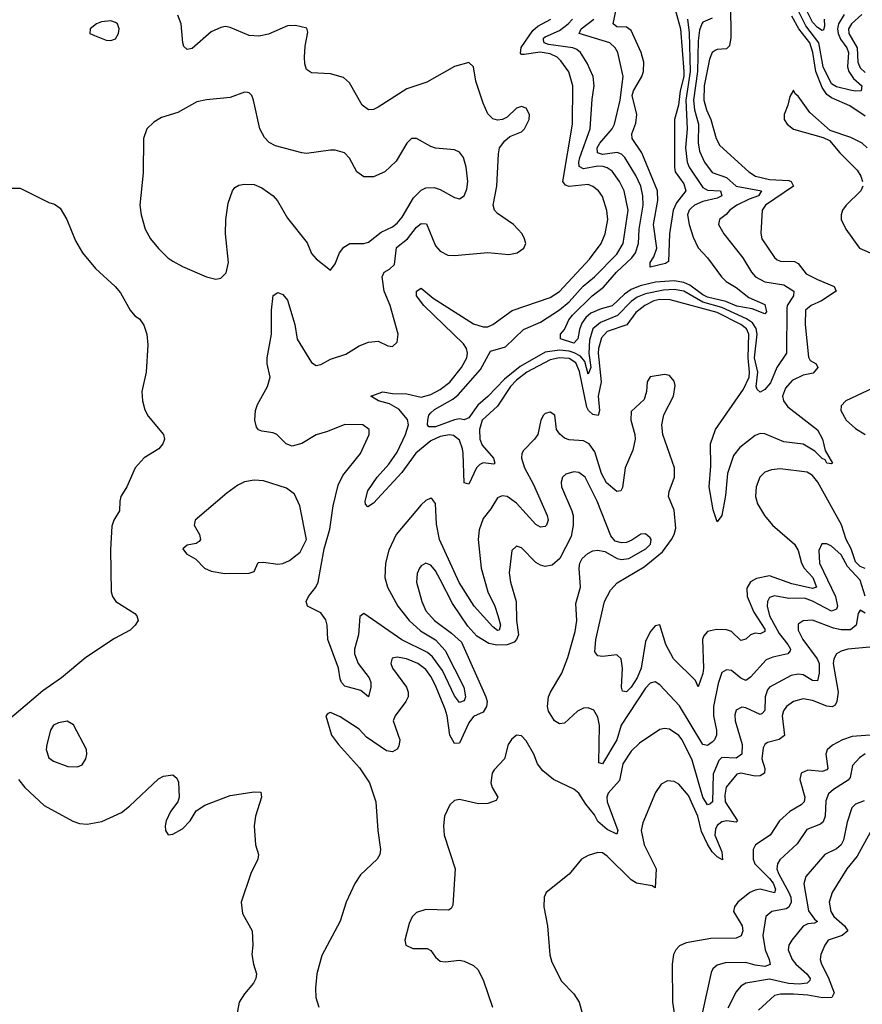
# Model space of a CAD drawing. Header units: inches. Extents: x 884549 to 1028252, y 526810 to 653624.
# Tile 937 of 1056: x 1006128 to 1009658, y 612002 to 616128. Entities that reach past the tile are written whole.
import ezdxf

# ---------------------------------------------------------------- set-up
doc = ezdxf.new("R2010")
doc.units = ezdxf.units.IN
doc.header["$MEASUREMENT"] = 0
doc.layers.add('B0601', color=7, linetype='Continuous')

msp = doc.modelspace()

# ---------------------------------------------------------------- linework, layer by layer
at = {"layer": 'B0601', "color": 5}
for points, elevation in [([(1008852.1, 616252.1), (1008896.5, 616090), (1008910.2, 615910), (1008910, 615889.8), (1008895.6, 615830), (1008887.6, 615770), (1008872, 615710), (1008871, 615510), (1008873.9, 615490), (1008910, 615439.8), (1008918.8, 615410), (1008879.2, 615360.8), (1008866, 615330), (1008850.1, 615230), (1008846, 615114), (1008833.7, 615106.3), (1008769.7, 615090), (1008769.3, 615110), (1008785.5, 615134.5), (1008797.3, 615170), (1008783, 615270), (1008801.9, 615370), (1008800.1, 615410), (1008735, 615570), (1008694.1, 615630), (1008693.1, 615650), (1008710, 615694.6), (1008714.1, 615730), (1008694.3, 615810), (1008700.1, 615830), (1008734.6, 615890), (1008741.2, 615910), (1008742.4, 615950), (1008732.2, 615990), (1008690, 616082.2), (1008670, 616096.7), (1008630, 616097.7), (1008614.2, 616110), (1008626.6, 616170)], 2120), ([(1009106.4, 616193.6), (1009107.5, 616052.5), (1009102.3, 616017.7), (1009090, 616005.4), (1009050, 616003.1), (1009041.2, 615998.8), (1009029.5, 615990.5), (1009017.5, 615962.5), (1008996, 615850), (1008994.7, 615790), (1009005.7, 615750), (1009023.8, 615710), (1009046.1, 615630), (1009061.1, 615601.1), (1009182.5, 615490), (1009211.4, 615471.4), (1009270, 615457.7), (1009350, 615454.3), (1009360.6, 615450), (1009370.6, 615430), (1009253.4, 615350), (1009238.9, 615330), (1009232.8, 615232.8), (1009237.8, 615210), (1009290, 615131.5), (1009301.9, 615121.9), (1009315.8, 615115.8), (1009374.9, 615114.9), (1009390, 615105.6), (1009423.3, 615063.3), (1009470, 615038.3), (1009541.1, 615010), (1009549.2, 614990), (1009486.8, 614950), (1009443.5, 614930), (1009420.6, 614910), (1009418.3, 614850), (1009433, 614713), (1009440.2, 614700.2), (1009465.5, 614685.5), (1009472.4, 614670), (1009453.2, 614646.8), (1009410, 614637.5), (1009364.1, 614615.9), (1009336.5, 614583.5), (1009324.7, 614550), (1009328.7, 614530), (1009346, 614506), (1009470, 614409.3), (1009491.7, 614370), (1009502.1, 614322.1), (1009533.8, 614270), (1009530, 614266.3), (1009510, 614268.7), (1009502.7, 614282.7), (1009490, 614288.2), (1009459.4, 614319.4), (1009410, 614349.5), (1009330, 614358.7), (1009250, 614392.6), (1009230, 614393.4), (1009210, 614384.8), (1009145.3, 614334.7), (1009119.1, 614300.9), (1009093.3, 614226.7), (1009085.8, 614134.2), (1009070, 614049.6), (1009050, 614022.9), (1009033.8, 614073.8), (1009016.5, 614170), (1009023.8, 614256.2), (1009022.3, 614350), (1009042.6, 614410), (1009160.3, 614579.7), (1009183.9, 614630), (1009186.4, 614650), (1009180, 614710), (1009183.6, 614810), (1009172.5, 614832.5), (1009150, 614849.8), (1009050, 614901), (1008854, 614954), (1008810, 614954.9), (1008785.6, 614950), (1008747, 614930), (1008710, 614901.3), (1008671.3, 614848.7), (1008590, 614820.9), (1008566.1, 614793.9), (1008552.5, 614750), (1008551.1, 614730), (1008564.4, 614610), (1008551.6, 614550), (1008557.7, 614490), (1008551, 614469), (1008530, 614473), (1008510.9, 614490), (1008503.6, 614503.6), (1008473.1, 614653.1), (1008458.2, 614690), (1008430, 614708.5), (1008389.7, 614710.3), (1008350, 614703), (1008252.7, 614650), (1008210, 614617.6), (1008184.4, 614590), (1008130, 614507.8), (1008065.5, 614450), (1008055.1, 614410), (1008055.8, 614370), (1008065.4, 614345.4), (1008113, 614290), (1008118.5, 614270), (1008114.7, 614265.3), (1008070, 614270.2), (1008055.9, 614264.1), (1008041.3, 614250), (1008010, 614182), (1007990, 614187.2), (1007986.2, 614310), (1007983.5, 614330), (1007970, 614365.3), (1007945.7, 614385.7), (1007928.2, 614388.2), (1007890, 614380.8), (1007850, 614363.3), (1007788.3, 614311.7), (1007728.4, 614230), (1007610, 614101.9), (1007585.9, 614085.9), (1007577.3, 614097.3), (1007575.6, 614110), (1007587.1, 614153), (1007625.5, 614210), (1007674.6, 614265.4), (1007710, 614315.1), (1007745.1, 614390), (1007756.8, 614430), (1007752.5, 614452.5), (1007716, 614496), (1007677.9, 614517.9), (1007631.1, 614530), (1007599.7, 614550), (1007650, 614568.4), (1007690, 614561.2), (1007750, 614559.6), (1007810, 614545.3), (1007850, 614556.5), (1007890, 614577.3), (1007930, 614608.7), (1007979.7, 614670), (1008001.9, 614710), (1008004.5, 614730), (1008000.3, 614750), (1007987.6, 614770), (1007821.7, 614930), (1007789.9, 614970), (1007790, 614990.1), (1007810, 615002), (1007860.1, 614960.1), (1008030, 614853.3), (1008070, 614840.9), (1008090, 614840.8), (1008110.3, 614849.7), (1008191.4, 614908.6), (1008350, 614964.1), (1008390, 614988.7), (1008515.3, 615124.7), (1008563.9, 615190), (1008581.3, 615230), (1008591.5, 615290), (1008588.3, 615328.3), (1008570, 615386.9), (1008553.6, 615410), (1008530, 615429.1), (1008510, 615436.7), (1008430, 615428.1), (1008414.3, 615434.3), (1008403.1, 615450), (1008443.8, 615690), (1008445.9, 615850), (1008428.8, 615908.8), (1008395.8, 615955.8), (1008379.9, 615970), (1008350, 615984.6), (1008308.2, 615991.8), (1008242, 615982), (1008230, 615982.2), (1008226.8, 615986.8), (1008229.2, 616010.8), (1008277.9, 616082.1), (1008299.4, 616100.6), (1008352.8, 616130)], 2180), ([(1009582.8, 616150), (1009559.1, 616110), (1009554.5, 616090), (1009557.2, 616070), (1009566.4, 616046.4), (1009593.2, 616010), (1009601, 615990), (1009597, 615930), (1009602.2, 615910), (1009620.9, 615880.9), (1009655.9, 615850), (1009653.4, 615830), (1009630, 615827.7), (1009607.8, 615832.2), (1009550, 615846.3), (1009530, 615859.2), (1009493.8, 615930), (1009475.6, 616030), (1009421.4, 616101.4), (1009390, 616166)], 2160), ([(1009499, 616130), (1009500.1, 616099.9), (1009495.3, 616084.7), (1009490, 616082.9), (1009470, 616095.6), (1009450, 616117.5), (1009419.1, 616179.1)], 2140), ([(1009670, 613827.7), (1009650, 613836.4), (1009630, 613856), (1009611.7, 613910), (1009591, 613950), (1009571, 614011), (1009471.4, 614190), (1009450, 614218), (1009427.9, 614232.1), (1009313.9, 614246.1), (1009278, 614242), (1009250, 614231.8), (1009229, 614211), (1009214.1, 614170), (1009211.3, 614130), (1009218.9, 614098.9), (1009248.7, 614050), (1009282.8, 614010), (1009374.4, 613930), (1009390, 613903.6), (1009404, 613850), (1009414.8, 613830), (1009450.8, 613790), (1009465.8, 613750), (1009450, 613744.3), (1009363.7, 613763.7), (1009270, 613796.7), (1009214.4, 613785.6), (1009190, 613772), (1009174.4, 613745.6), (1009175.9, 613710), (1009204.6, 613644.6), (1009250, 613573.7), (1009250, 613564), (1009230, 613554.5), (1009210, 613557), (1009190, 613550.6), (1009170, 613531.8), (1009150, 613526), (1009110, 613563.9), (1009090, 613571.6), (1009047.6, 613572.4), (1009010, 613563.4), (1008994.5, 613545.5), (1008989.1, 613530.9), (1008993.4, 613410), (1008990, 613387.3), (1008970, 613332.7), (1008959.2, 613359.2), (1008867.9, 613450), (1008835.4, 613510), (1008810, 613591.2), (1008790, 613587.3), (1008770, 613562.9), (1008750, 613522.2), (1008731.2, 613410), (1008714.8, 613370), (1008690, 613331.2), (1008670, 613310.7), (1008653.9, 613313.9), (1008649.9, 613330), (1008654, 613410), (1008647.4, 613450), (1008630, 613466.4), (1008570, 613458.9), (1008550, 613461.4), (1008538.2, 613478.2), (1008541.7, 613530), (1008577.6, 613690), (1008602.8, 613737.2), (1008631.5, 613768.5), (1008744.8, 613835.2), (1008821.6, 613898.4), (1008859.5, 613950), (1008870.5, 613970), (1008877, 613997), (1008870, 614071.8), (1008846.5, 614130), (1008849.3, 614150), (1008871.9, 614210), (1008871.8, 614250), (1008822.9, 614390), (1008818.1, 614430), (1008827.5, 614472.4), (1008867.8, 614550), (1008874.1, 614594.1), (1008870, 614612.3), (1008850, 614636.2), (1008830, 614640.5), (1008770, 614631.2), (1008756.9, 614610), (1008754.5, 614570), (1008744.2, 614535.8), (1008690, 614486), (1008689, 614450), (1008705.9, 614390), (1008707.2, 614370), (1008696.5, 614323.5), (1008664.5, 614250), (1008653.3, 614166.8), (1008646.6, 614153.4), (1008630, 614150.8), (1008586.2, 614186.2), (1008565.4, 614225.4), (1008537.3, 614317.3), (1008513.6, 614350), (1008490, 614362.6), (1008430, 614367.3), (1008410, 614374.3), (1008390.4, 614390.4), (1008377.5, 614410), (1008369.6, 614470), (1008350, 614482.6), (1008330, 614477.3), (1008322.8, 614470), (1008311.5, 614450), (1008298.6, 614390), (1008285, 614370), (1008238.2, 614321.8), (1008231.8, 614310), (1008230.1, 614290), (1008242.9, 614250), (1008280.1, 614180.1), (1008337.4, 614050), (1008341.6, 614030), (1008335.4, 614010), (1008330, 614004.1), (1008310, 614001.1), (1008290, 614012), (1008210, 614101.8), (1008170, 614130.3), (1008150, 614133), (1008130, 614123.5), (1008102.6, 614077.4), (1008070, 614037.1), (1008052.7, 613990), (1008049.2, 613950), (1008061.9, 613830), (1008089.6, 613729.6), (1008118.9, 613670), (1008131.3, 613631.3), (1008141.8, 613590), (1008137, 613570), (1008130, 613568.5), (1008110, 613583.1), (1008031.5, 613670), (1007969.6, 613769.6), (1007886.4, 613950), (1007874, 614014), (1007870, 614100.9), (1007857.5, 614117.5), (1007850, 614122.2), (1007830, 614113.1), (1007810, 614094.7), (1007705.2, 613970), (1007675, 613905), (1007660.1, 613850), (1007658, 613790), (1007668.8, 613750), (1007712.6, 613670), (1007759.2, 613610), (1007807.1, 613567.1), (1007870, 613528.5), (1007910, 613484.9), (1007988.3, 613330), (1007995.3, 613290), (1007990, 613273.7), (1007970, 613265.8), (1007950, 613293.9), (1007899.9, 613399.9), (1007857.9, 613457.9), (1007836.1, 613476.1), (1007729.7, 613529.7), (1007570, 613639.8), (1007553.2, 613626.8), (1007547.9, 613550), (1007530.9, 613490), (1007530.1, 613470), (1007545.9, 613430), (1007591.7, 613370), (1007598.9, 613350), (1007599.5, 613330), (1007590, 613289.6), (1007557.3, 613317.3), (1007490, 613335.4), (1007476.4, 613350), (1007470, 613365), (1007463.6, 613410), (1007419.6, 613530), (1007416.2, 613590), (1007410, 613613.5), (1007390, 613641.8), (1007334.2, 613670), (1007328.8, 613690), (1007337.3, 613710), (1007369, 613750), (1007379, 613770), (1007404, 613910), (1007427.4, 613992.7), (1007441.7, 614090), (1007462.6, 614177.4), (1007482, 614218), (1007556.4, 614310), (1007592.5, 614390), (1007592.2, 614410), (1007566, 614430), (1007490, 614431.1), (1007417.8, 614402.2), (1007370, 614388.4), (1007310, 614351.8), (1007270, 614340.5), (1007244.2, 614350), (1007205.1, 614390), (1007190, 614397), (1007142.7, 614402.7), (1007128.9, 614408.9), (1007120.4, 614420.4), (1007112.8, 614450), (1007116.2, 614490), (1007125, 614515), (1007165.8, 614590), (1007177.8, 614630), (1007165.5, 614685.5), (1007164.8, 614710), (1007182.9, 614810), (1007182.8, 614910), (1007190, 614971.3), (1007210, 614984.9), (1007230, 614975.8), (1007250, 614952.7), (1007281.1, 614850), (1007290, 614788.8), (1007350, 614691.7), (1007370, 614678.3), (1007390, 614683.2), (1007430, 614705.4), (1007494.1, 614725.9), (1007550, 614760.9), (1007590, 614775.8), (1007630, 614780.7), (1007670, 614760.5), (1007690, 614758), (1007710, 614776), (1007714.3, 614810), (1007679.8, 614930), (1007655.5, 614990), (1007647.3, 615050), (1007654.5, 615070), (1007678, 615082), (1007697.7, 615102.3), (1007706.4, 615173.6), (1007752.5, 615210), (1007790, 615257.9), (1007810, 615273.1), (1007832, 615272), (1007870, 615180.3), (1007890, 615157.3), (1007921.1, 615141.1), (1007950, 615138.9), (1008090, 615151.5), (1008176.8, 615143.2), (1008212.3, 615150), (1008240.5, 615170), (1008248, 615190), (1008243.5, 615210), (1008232.6, 615230), (1008196.8, 615270), (1008130, 615316.1), (1008118, 615330), (1008112.1, 615350), (1008126.5, 615430), (1008134, 615566), (1008138.9, 615590), (1008160.1, 615619.9), (1008181.5, 615638.5), (1008230, 615658), (1008243, 615670), (1008262.2, 615710), (1008263.5, 615730), (1008250, 615756.9), (1008230, 615763.5), (1008210, 615757.4), (1008170, 615719.5), (1008150.4, 615709.6), (1008130, 615707), (1008110, 615711.6), (1008090, 615733.6), (1008070, 615778.4), (1008039.8, 615870), (1008029.7, 615929.7), (1008010, 615947.6), (1007950, 615931.9), (1007833.7, 615866.3), (1007750, 615838.2), (1007630, 615761.4), (1007610, 615751.1), (1007590, 615749.7), (1007562.4, 615770), (1007510, 615862.7), (1007484.7, 615884.7), (1007430, 615901.1), (1007350, 615905.4), (1007330, 615919.5), (1007322.3, 615942.3), (1007321, 615970), (1007323.4, 616016.6), (1007335.3, 616075.3), (1007331.6, 616091.6), (1007283.3, 616103.3), (1007250, 616101.8), (1007170, 616067.3), (1007130, 616058), (1007090, 616061.5), (1007010, 616095.3), (1006990, 616098.7), (1006970, 616095.5), (1006930, 616076.2), (1006850, 616006.8), (1006830, 616002.2), (1006815.5, 616015.5), (1006811.1, 616031.1), (1006804.5, 616110), (1006790, 616147.1)], 2220), ([(1009030, 616134), (1008990, 616116.8), (1008985.4, 616110), (1008976.1, 616083.9), (1008970, 616039.5), (1008967.9, 615910), (1008951.4, 615790), (1008956, 615750), (1008971.4, 615690), (1008971, 615611), (1008976.5, 615576.5), (1008997, 615530), (1009030, 615486.9), (1009090, 615465.7), (1009130, 615429.6), (1009236.3, 615410), (1009223.5, 615390), (1009183.9, 615376.1), (1009132, 615350), (1009103.2, 615330), (1009088.2, 615311.8), (1009059.5, 615290), (1009055.8, 615270), (1009077.7, 615230), (1009158.5, 615130), (1009193.9, 615070), (1009210.4, 615050.4), (1009249.7, 615029.7), (1009330, 615017.2), (1009370.9, 614990), (1009370.1, 614970), (1009343.4, 614930), (1009342, 614918), (1009341.3, 614730), (1009300.1, 614670), (1009274.2, 614605.8), (1009250, 614578), (1009230, 614567.3), (1009217.5, 614577.5), (1009213.8, 614590), (1009220.6, 614650), (1009206.7, 614710), (1009218.1, 614810), (1009213.9, 614833.9), (1009197.7, 614857.7), (1009173.6, 614873.6), (1009070, 614921.2), (1008990, 614943.5), (1008910, 614989.5), (1008870, 614996.8), (1008825.3, 614994.7), (1008750, 614978.7), (1008715.1, 614964.9), (1008690, 614946.8), (1008632.6, 614887.4), (1008561.4, 614858.6), (1008530, 614832.6), (1008514.7, 614785.3), (1008512.5, 614730), (1008520.6, 614670), (1008510, 614642.8), (1008495.5, 614695.5), (1008477.1, 614717.1), (1008451.6, 614731.6), (1008430, 614739.1), (1008390, 614743), (1008330, 614734.6), (1008225.3, 614674.7), (1008158.7, 614621.4), (1008090, 614548.2), (1008047.7, 614512.3), (1008010, 614459.5), (1007990, 614450.9), (1007970, 614454.7), (1007950, 614451.4), (1007870, 614421), (1007842, 614422), (1007837.1, 614430), (1007838.1, 614450), (1007842.7, 614470), (1007850, 614480.1), (1007865.4, 614494.6), (1007942.5, 614537.5), (1007964.4, 614555.6), (1008058.3, 614661.7), (1008101.2, 614738.8), (1008163.1, 614756.9), (1008238.9, 614830), (1008310, 614860.1), (1008390, 614912.4), (1008430, 614946), (1008488.4, 615011.6), (1008535.8, 615050), (1008630, 615145.3), (1008656, 615190), (1008677.9, 615330), (1008660.6, 615410), (1008641.6, 615450), (1008610, 615493.1), (1008590, 615506.7), (1008572, 615512), (1008550, 615513.2), (1008490, 615503), (1008472.1, 615512.1), (1008470.3, 615530), (1008475.4, 615550), (1008517.8, 615670), (1008525.9, 615794.1), (1008535, 615850), (1008530.5, 615890), (1008505.7, 615945.7), (1008477.7, 615990), (1008462.5, 616002.5), (1008445.7, 616010), (1008344, 616024), (1008325.6, 616030), (1008322.8, 616042.8), (1008322.2, 616050), (1008330, 616055.7), (1008390, 616082.9), (1008426.3, 616110), (1008443.9, 616130)], 2160), ([(1008926.5, 616130), (1008932.3, 616072.3), (1008937.1, 615910), (1008918.9, 615790), (1008923.9, 615670), (1008917.5, 615590), (1008925.1, 615530), (1008933.6, 615510), (1008990, 615425), (1009010, 615413.3), (1009064, 615410), (1009069.4, 615390), (1009050, 615379.5), (1008990, 615366.3), (1008955.7, 615350), (1008941.8, 615338.2), (1008932.6, 615330), (1008925.7, 615310), (1008933.3, 615270), (1008950, 615216), (1008970, 615171.3), (1009010.1, 615130.1), (1009068.1, 615050), (1009088.1, 615030), (1009130, 615005.2), (1009182.9, 614962.9), (1009250, 614933.7), (1009256.3, 614903.7), (1009250, 614895.4), (1009196.7, 614916.7), (1009132.4, 614927.6), (1009086.5, 614946.5), (1009010, 614964.8), (1008990, 614974.1), (1008935.2, 615015.2), (1008910, 615027), (1008870, 615032.7), (1008791.9, 615028.1), (1008728.3, 615011.7), (1008690, 614996.6), (1008662.1, 614977.9), (1008610, 614928.7), (1008563.7, 614916.3), (1008521.6, 614898.4), (1008500.2, 614879.8), (1008483.6, 614856.4), (1008473.2, 614830), (1008466.6, 614790), (1008450, 614771.6), (1008393.5, 614790), (1008394.1, 614810), (1008410.7, 614829.3), (1008428.4, 614870), (1008444.8, 614890), (1008526.4, 614970), (1008573.4, 615006.6), (1008627.8, 615070), (1008692.1, 615130), (1008707.7, 615150), (1008721, 615190), (1008723.8, 615250), (1008740.5, 615350), (1008739.4, 615390), (1008729.9, 615430.1), (1008710, 615474.1), (1008663.5, 615550), (1008650, 615564.2), (1008631.2, 615571.2), (1008570, 615563.2), (1008548.3, 615570), (1008547.5, 615590), (1008558.6, 615610), (1008610.8, 615670), (1008619.7, 615690), (1008643.4, 615790), (1008656, 615890), (1008633.7, 615990), (1008622.9, 616010), (1008600.8, 616030), (1008472.4, 616070), (1008480.5, 616090), (1008534.1, 616130)], 2140), ([(1009670, 615723.3), (1009606, 615766), (1009530, 615800.8), (1009510, 615814.3), (1009490, 615843.2), (1009463.1, 615910), (1009450.8, 615990.8), (1009438.1, 616030), (1009393, 616090), (1009362.9, 616142.9)], 2180), ([(1009656.6, 616150), (1009612.6, 616110), (1009600.6, 616090), (1009601.6, 616070), (1009636.2, 616010), (1009640.3, 615950), (1009650, 615925.4), (1009670, 615906.7)], 2180), ([(1009679.4, 615590), (1009658, 615610), (1009610, 615634), (1009523.1, 615663.1), (1009439.2, 615739.2), (1009390, 615807.3), (1009377.4, 615817.4), (1009370, 615832.7), (1009354.4, 615805.6), (1009347, 615770), (1009330.4, 615730), (1009330.4, 615710), (1009343.7, 615690), (1009370, 615669.3), (1009494.4, 615634.4), (1009521.1, 615621.1), (1009563.6, 615570), (1009636.7, 615496.7), (1009651.6, 615471.6), (1009659.3, 615450)], 2220), ([(1006090, 615422), (1006130, 615422), (1006250, 615361), (1006274, 615354), (1006298, 615338), (1006326, 615290), (1006361.1, 615201.1), (1006390.7, 615150), (1006445.3, 615085.3), (1006527.3, 615010), (1006550, 614982.8), (1006590.8, 614910), (1006610, 614886.8), (1006630, 614874.8), (1006647.9, 614847.9), (1006660.7, 614810), (1006664.9, 614764.9), (1006658.5, 614650), (1006640.2, 614570), (1006642.8, 614530), (1006652.7, 614492.7), (1006666.3, 614466.3), (1006730.7, 614390), (1006734, 614370), (1006727.3, 614350), (1006710.7, 614330), (1006650, 614291.8), (1006612.2, 614250), (1006576.5, 614170), (1006552, 614130), (1006547, 614110), (1006546.4, 614070), (1006522.4, 614030), (1006514.3, 614005.7), (1006507.7, 613907.7), (1006510.7, 613730), (1006517.3, 613710), (1006530.8, 613690), (1006610, 613639.1), (1006619.1, 613630), (1006623.8, 613610), (1006612.2, 613590), (1006590.4, 613570), (1006525, 613535), (1006405.5, 613454.5), (1006303.7, 613370), (1006225.4, 613314.6), (1006076.5, 613190)], 2220), ([(1009660.2, 615430), (1009652.2, 615410), (1009590.2, 615350), (1009575.9, 615330), (1009569.2, 615310), (1009570.2, 615290), (1009589.4, 615250), (1009646.4, 615170), (1009690.7, 615150.7)], 2220), ([(1009725.9, 614594.1), (1009589.5, 614530), (1009569.6, 614510), (1009568.2, 614490), (1009591.1, 614450), (1009630, 614414.4), (1009670, 614389.8)], 2220), ([(1009670, 613711.8), (1009650, 613779.3), (1009596.9, 613836.9), (1009570, 613885.2), (1009530, 613921.1), (1009510, 613930.8), (1009488.2, 613931.8), (1009476.5, 613903.5), (1009479, 613850), (1009545.4, 613710), (1009554.1, 613670), (1009550, 613657.2), (1009530, 613649), (1009450, 613691.7), (1009416.7, 613703.3), (1009350, 613702.9), (1009290, 613713), (1009270, 613706.2), (1009260.9, 613690), (1009259.7, 613670), (1009270.1, 613630), (1009310, 613555.1), (1009346.8, 613510), (1009358.1, 613490), (1009356.8, 613483.2), (1009346.7, 613470), (1009283, 613457), (1009255.1, 613444.9), (1009190, 613372.8), (1009170, 613358.6), (1009150, 613367.7), (1009110, 613400.3), (1009090, 613403.9), (1009070, 613391.5), (1009054.1, 613345.9), (1009034.6, 613250), (1009035.6, 613210), (1009047.2, 613150), (1009047, 613130), (1009039.6, 613110), (1009030, 613099.6), (1009010, 613085.9), (1008990, 613089.9), (1008891.8, 613251.8), (1008810, 613340.7), (1008790, 613352.8), (1008770, 613348.1), (1008750, 613325.8), (1008648.3, 613171.7), (1008630, 613110), (1008569.8, 613009.8), (1008554.2, 613014.2), (1008557.4, 613170), (1008550, 613205.6), (1008533.6, 613233.6), (1008510, 613244.4), (1008490, 613242.2), (1008465.7, 613230), (1008410, 613179.7), (1008390, 613176.9), (1008368.7, 613190), (1008343.4, 613230), (1008339.5, 613250), (1008343.9, 613290), (1008351.4, 613310), (1008399.8, 613390), (1008425, 613455), (1008455.9, 613564.1), (1008461.8, 613610), (1008458.4, 613681.6), (1008477.4, 613750), (1008471.4, 613830), (1008475, 613850), (1008485.3, 613870), (1008508.7, 613891.3), (1008530, 613901.3), (1008550, 613904.4), (1008579.2, 613899.2), (1008630.6, 613870), (1008650, 613865.7), (1008680.5, 613870), (1008751.4, 613910), (1008770.5, 613930), (1008773.2, 613950), (1008770, 613956.9), (1008750, 613973.1), (1008730, 613971.9), (1008693.1, 613946.9), (1008670, 613937.2), (1008650, 613934.8), (1008622.6, 613942.6), (1008604.4, 613964.4), (1008547.5, 614110), (1008497.2, 614210), (1008470, 614229.9), (1008450, 614233.4), (1008416.1, 614223.9), (1008402.4, 614210), (1008397.1, 614190), (1008398.6, 614170), (1008442, 614070), (1008447.4, 614050), (1008446.5, 614010), (1008438, 613962), (1008390.8, 613869.2), (1008358.6, 613841.4), (1008330, 613836.5), (1008310, 613841.4), (1008290, 613853.5), (1008230, 613914.3), (1008210, 613921.6), (1008190, 613904), (1008178.2, 613810), (1008184.2, 613770), (1008208.7, 613690), (1008209, 613610), (1008217.6, 613550), (1008209.8, 613530.2), (1008200.1, 613519.9), (1008170, 613507.6), (1008126.9, 613506.9), (1008093.2, 613513.2), (1008043.7, 613543.7), (1008006, 613586), (1007940.7, 613680.7), (1007890, 613782.2), (1007870, 613817.6), (1007850, 613842), (1007830, 613849.8), (1007810, 613839.7), (1007802.8, 613830), (1007792.7, 613807.3), (1007790.2, 613770), (1007812.9, 613690), (1007830, 613650.4), (1007866.2, 613610), (1007937.6, 613557.6), (1007978.7, 613518.7), (1008080.7, 613290), (1008086.6, 613270), (1008084.4, 613250), (1008070, 613225.9), (1008030, 613208.3), (1008010, 613180.6), (1007970, 613096.5), (1007950, 613094.5), (1007930.2, 613130.2), (1007918.5, 613210), (1007910, 613238.7), (1007870, 613337.8), (1007850, 613375.5), (1007830, 613404.8), (1007796.4, 613430), (1007749.3, 613450), (1007710, 613456.8), (1007688.3, 613451.7), (1007683.1, 613430), (1007690.3, 613410), (1007748, 613330), (1007755.3, 613310), (1007755.6, 613290), (1007746, 613270), (1007701.7, 613210), (1007692.8, 613190), (1007720.1, 613110), (1007716.5, 613083.5), (1007709.6, 613070.4), (1007690, 613060.2), (1007664.4, 613064.4), (1007581.5, 613121.5), (1007550, 613155.1), (1007470, 613206), (1007430, 613224), (1007419.6, 613220.4), (1007411.3, 613210), (1007434.4, 613130), (1007463.7, 613090), (1007552.1, 612992.1), (1007594, 612930), (1007620.3, 612850), (1007628.5, 612730), (1007639.5, 612650), (1007637, 612630), (1007626.4, 612610), (1007556.2, 612543.8), (1007532.3, 612507.7), (1007495.6, 612430), (1007471.2, 612350), (1007394.3, 612205.7), (1007373.5, 612130), (1007367, 612070), (1007368.4, 612030), (1007381.8, 611990)], 2240), ([(1009670, 613641.2), (1009650, 613653.4), (1009641.1, 613638.9), (1009632.3, 613590), (1009608.6, 613571.4), (1009570, 613570.3), (1009537.5, 613577.5), (1009450, 613611.1), (1009410.9, 613609.1), (1009390, 613594), (1009390.1, 613570), (1009409.7, 613530), (1009469.4, 613450), (1009477, 613430), (1009478.2, 613390), (1009470, 613357.3), (1009450, 613357.9), (1009410, 613382.9), (1009390, 613384.8), (1009360.6, 613379.4), (1009270, 613330.4), (1009260.6, 613319.4), (1009251.7, 613290), (1009250, 613232.3), (1009239.5, 613220.5), (1009230, 613216.3), (1009170, 613243.9), (1009153.4, 613246.6), (1009130, 613234.5), (1009124.6, 613215.4), (1009125.6, 613190), (1009155, 613090), (1009154, 613050), (1009130, 613033.2), (1009070, 613035.9), (1009057, 613023), (1009033.8, 612966.2), (1009030.4, 612850), (1009019, 612841), (1009010, 612837), (1008990, 612869.1), (1008945, 613024.9), (1008903.7, 613110), (1008890, 613128), (1008850, 613154.1), (1008830, 613157.3), (1008810, 613153.5), (1008724.3, 613095.7), (1008690, 613062.8), (1008655, 613010), (1008640.7, 612939.4), (1008593.2, 612886.8), (1008588.3, 612870), (1008589.7, 612850), (1008634.5, 612730), (1008630, 612714.7), (1008590, 612733.7), (1008550, 612767.8), (1008535.9, 612795.9), (1008499.9, 612839.9), (1008470, 612886.6), (1008450, 612902.7), (1008364, 612944), (1008320.4, 612980.4), (1008298, 613010), (1008282.2, 613050), (1008250, 613105.1), (1008230, 613127.3), (1008210, 613129.4), (1008188.8, 613111.2), (1008174.9, 613090), (1008159.1, 613030), (1008115.9, 612984.1), (1008108, 612970), (1008102, 612930), (1008107.7, 612910), (1008130.7, 612870), (1008124.5, 612855.5), (1008090, 612842.9), (1008050, 612841.6), (1007970, 612860.5), (1007950, 612856.2), (1007930, 612837.2), (1007908.4, 612790), (1007903.1, 612750), (1007907, 612710), (1007952.4, 612570), (1007943, 612417), (1007936.4, 612403.6), (1007924, 612396), (1007830, 612399.6), (1007790, 612387), (1007771.8, 612368.2), (1007759.2, 612340.8), (1007742, 612270), (1007746, 612250), (1007775.2, 612235.2), (1007834.9, 612234.9), (1007850, 612227.3), (1007870, 612198.8), (1007890, 612183), (1007910, 612180.4), (1007970, 612186.4), (1007990, 612182.4), (1008030, 612164.9), (1008048.1, 612148.1), (1008070, 612104), (1008109.4, 611989.4)], 2260), ([(1009690, 613498.3), (1009597.1, 613490), (1009570, 613482.1), (1009549.6, 613470.4), (1009538.9, 613450), (1009536.9, 613430), (1009557.6, 613310), (1009551.6, 613270), (1009544.4, 613255.6), (1009532.2, 613247.8), (1009510, 613250.8), (1009450, 613274.6), (1009410, 613281.1), (1009370, 613271.2), (1009340.2, 613250), (1009327.9, 613232.1), (1009323.1, 613210), (1009332.3, 613127.7), (1009310, 613111.6), (1009261, 613099), (1009249.6, 613090.4), (1009243.7, 613076.3), (1009237.3, 613030), (1009249.6, 612990), (1009248.7, 612970), (1009230, 612958.9), (1009210, 612957.3), (1009150, 612969.9), (1009133.3, 612966.7), (1009088.5, 612911.5), (1009082.1, 612877.9), (1009083.5, 612850), (1009135.4, 612770), (1009130, 612764.6), (1009090.3, 612770.3), (1009070, 612767), (1009050, 612750.3), (1009043.9, 612736.1), (1009040.1, 612710), (1009070, 612640.7), (1009072.7, 612607.3), (1009050, 612619.3), (1009030, 612640.3), (1009010, 612673.4), (1008985.3, 612725.3), (1008969.6, 612790), (1008930, 612876.5), (1008890, 612924.8), (1008870, 612935.3), (1008842.2, 612937.8), (1008816.3, 612923.7), (1008791.2, 612888.8), (1008738.4, 612761.6), (1008731.7, 612730), (1008744.2, 612670), (1008794.8, 612570), (1008790.3, 612489.7), (1008778, 612498), (1008712.1, 612510), (1008690, 612522.8), (1008590, 612623.1), (1008570, 612636.4), (1008550, 612637.6), (1008510, 612625.6), (1008482, 612610), (1008430, 612547), (1008334, 612470), (1008325.5, 612450), (1008323.8, 612410), (1008339.3, 612330), (1008349.2, 612209.2), (1008358.2, 612178.2), (1008398.3, 612098.3), (1008450, 612046), (1008471.5, 612010), (1008489, 611949)], 2280), ([(1009708.8, 613131.2), (1009616.2, 613123.8), (1009576.1, 613110), (1009532.9, 613087.1), (1009511.7, 613068.3), (1009505.7, 613050), (1009514, 612990), (1009510, 612984.2), (1009490, 612976.9), (1009430, 612983.1), (1009402.8, 612970), (1009396.4, 612943.6), (1009417.4, 612870), (1009415.4, 612850), (1009402.6, 612837.4), (1009355.3, 612810), (1009311.8, 612770), (1009272.4, 612710), (1009210.9, 612670), (1009200.6, 612650), (1009200.5, 612610), (1009207.7, 612590), (1009270, 612528.4), (1009285.1, 612510), (1009295.1, 612484.9), (1009290, 612468.3), (1009230, 612484.6), (1009210, 612480.2), (1009187.7, 612470), (1009137.4, 612430), (1009123.1, 612410), (1009118.3, 612390), (1009155.5, 612330), (1009158.2, 612310), (1009151.5, 612288.5), (1009130, 612279.2), (1009023.1, 612276.9), (1008920.5, 612259.5), (1008892.7, 612247.3), (1008876.9, 612230), (1008867.1, 612210), (1008862.2, 612170), (1008863.8, 612010), (1008878.9, 611910)], 2320), ([(1009670, 613050.9), (1009646, 613034), (1009617.9, 613002.1), (1009607.9, 612952.1), (1009599.5, 612940.5), (1009537.6, 612902.4), (1009516.6, 612883.4), (1009505.9, 612854.1), (1009502.6, 612790), (1009494.1, 612765.9), (1009483.2, 612756.8), (1009425.8, 612734.2), (1009385.5, 612674.5), (1009312.9, 612607.1), (1009302.8, 612590), (1009300.1, 612570), (1009306.6, 612550), (1009350.3, 612470), (1009358.5, 612450), (1009360.2, 612430), (1009351, 612409), (1009338.9, 612401.1), (1009278.7, 612390), (1009253.8, 612370), (1009242, 612290), (1009250.7, 612230), (1009267.5, 612190), (1009271.7, 612168.3), (1009250, 612160.7), (1009210, 612165.8), (1009170, 612177.4), (1009084.1, 612175.9), (1009050, 612166.2), (1009032.2, 612150), (1009024.5, 612135.5), (1008988.5, 611970)], 2340), ([(1006123.3, 612943.3), (1006150, 612910.2), (1006230, 612834.7), (1006350, 612769.2), (1006379.1, 612759.1), (1006410, 612755.9), (1006472.5, 612767.5), (1006554.4, 612805.6), (1006588.6, 612831.4), (1006710, 612946), (1006730, 612958), (1006770, 612962.8), (1006786, 612950), (1006792.8, 612932.8), (1006796.3, 612870), (1006790.5, 612849.5), (1006759.1, 612810), (1006742, 612770), (1006737.3, 612750), (1006738.8, 612730), (1006750, 612711.3), (1006770, 612714.8), (1006810, 612737.3), (1006842.7, 612770), (1006867.3, 612812.7), (1006904.2, 612835.8), (1007010, 612876.4), (1007110, 612892.7), (1007138, 612890), (1007141.6, 612870), (1007116.3, 612790), (1007110.7, 612750), (1007116.3, 612670), (1007128, 612630), (1007126.4, 612610), (1007096.5, 612550), (1007056, 612430), (1007061.8, 612381.8), (1007102, 612310), (1007104.9, 612250), (1007100.7, 612210), (1007107.3, 612170), (1007120.5, 612130), (1007118, 612110), (1007108.2, 612090), (1007070, 612045.6), (1007047.8, 612010), (1007024.9, 611890)], 2220), ([(1009666.2, 612853.8), (1009630, 612840.2), (1009614.6, 612825.4), (1009594.5, 612765.5), (1009580.1, 612690), (1009570.1, 612669.9), (1009550, 612653.5), (1009500.8, 612630), (1009422.4, 612537.6), (1009413.4, 612506.6), (1009433.5, 612393.5), (1009458.6, 612358.6), (1009470.8, 612349.2), (1009458.1, 612341.9), (1009430, 612339.4), (1009410, 612329.8), (1009363.1, 612270), (1009350.8, 612250), (1009348, 612230), (1009364.2, 612190), (1009380.4, 612170), (1009425.8, 612130), (1009440.1, 612110), (1009437.9, 612102.1), (1009426.7, 612090), (1009393.6, 612086.4), (1009348.9, 612088.9), (1009270, 612106.8), (1009170, 612090.4), (1009150, 612077.8), (1009130, 612053.8), (1009094.5, 611985.5)], 2360), ([(1009706.5, 612750), (1009637.1, 612622.9), (1009593.7, 612570), (1009532.3, 612470), (1009519.9, 612430), (1009526.7, 612390), (1009538.9, 612370), (1009583.8, 612330), (1009597.6, 612310), (1009574.5, 612290), (1009515.9, 612270), (1009501, 612250), (1009484.1, 612210), (1009481.9, 612190), (1009486.8, 612170), (1009516, 612116), (1009540.1, 612050), (1009531.2, 612030), (1009491.2, 612028.8), (1009430, 612040), (1009370, 612044.2), (1009316.2, 612043.8), (1009290, 612038.5), (1009223.5, 611976.5)], 2380)]:
    msp.add_lwpolyline(points, dxfattribs=dict(at, elevation=elevation))
at = {"layer": 'B0601', "color": 5, "elevation": 2240}
for points in [[(1006510, 616122.7), (1006470, 616118), (1006449.2, 616110.8), (1006422.6, 616090), (1006422, 616070), (1006440.7, 616060.7), (1006490, 616042.4), (1006510, 616040.5), (1006530, 616046.8), (1006542, 616070), (1006545.1, 616090), (1006538.4, 616110), (1006530, 616116.3)], [(1007070, 615824.2), (1007010, 615801.3), (1006910, 615792.1), (1006870, 615783.5), (1006790, 615738.9), (1006721.7, 615718.3), (1006690, 615698), (1006660.7, 615670), (1006646.4, 615630), (1006645.8, 615485.9), (1006631.3, 615350), (1006636.5, 615310), (1006654.3, 615250), (1006675.6, 615210), (1006710, 615168.7), (1006748.7, 615130), (1006770, 615115.6), (1006810, 615092.9), (1006910, 615050.4), (1006950, 615040.5), (1006970, 615044), (1006992.6, 615067.4), (1007002.4, 615110), (1006989.7, 615230), (1006991.8, 615290), (1007001.8, 615358.2), (1007018.9, 615410), (1007030, 615424.4), (1007046.4, 615433.6), (1007070, 615438.9), (1007110, 615437.4), (1007143, 615423), (1007190.2, 615390.2), (1007208.2, 615368.2), (1007250, 615295.5), (1007331.9, 615191.9), (1007350, 615147.3), (1007370, 615124.9), (1007430, 615078), (1007450, 615104.7), (1007467.6, 615150), (1007486.2, 615173.8), (1007510.8, 615189.2), (1007570, 615190.2), (1007590, 615194.7), (1007642.5, 615237.5), (1007690, 615259.8), (1007710, 615274.8), (1007730, 615300.2), (1007778.4, 615381.6), (1007810, 615413), (1007830, 615422.7), (1007864, 615424), (1007890, 615415.9), (1007950, 615382), (1007970, 615377.4), (1007989.8, 615390.2), (1008002, 615418), (1008005.7, 615450), (1007999.1, 615510), (1007987.4, 615550), (1007970, 615572.6), (1007950, 615581.7), (1007870, 615589.8), (1007850, 615596.1), (1007790, 615629.7), (1007770, 615629.6), (1007750, 615609.6), (1007705, 615535), (1007658.4, 615490), (1007610, 615468.8), (1007570, 615468.8), (1007540.4, 615490), (1007510, 615547.3), (1007489.3, 615570), (1007450, 615580.4), (1007430, 615580.5), (1007330, 615567.6), (1007310.4, 615569.6), (1007199.1, 615599.1), (1007173.1, 615613.1), (1007153.7, 615633.7), (1007134.5, 615670), (1007108, 615790), (1007100.5, 615810), (1007090, 615821.6), (1007082.7, 615822.7)], [(1007110, 614198.2), (1007070, 614190.9), (1007042.2, 614177.8), (1006996.4, 614143.6), (1006863, 614030), (1006858.4, 614010), (1006881.3, 613970), (1006885.5, 613950), (1006879.5, 613940.5), (1006866.7, 613933.3), (1006830, 613925.2), (1006811, 613910), (1006826.8, 613890), (1006866.4, 613866.4), (1006902, 613830), (1006930, 613816.4), (1006987.3, 613807.3), (1007090, 613808.9), (1007110, 613814.8), (1007127.5, 613852.5), (1007150, 613854.5), (1007210, 613846.7), (1007230.6, 613849.4), (1007258, 613862), (1007303.3, 613896.7), (1007329.5, 613950), (1007301.5, 614090), (1007279.2, 614139.2), (1007245.2, 614165.2), (1007150, 614195.1)], [(1006327.5, 613187.5), (1006290, 613181.6), (1006270, 613171.8), (1006256.9, 613150), (1006241.3, 613090), (1006238.5, 613070), (1006250, 613034.9), (1006270, 613020.2), (1006330, 612998.9), (1006370, 612996.4), (1006390, 613005.5), (1006405.1, 613030), (1006409.6, 613050), (1006408, 613070), (1006353.5, 613173.5)]]:
    msp.add_lwpolyline(points, close=True, dxfattribs=at)

doc.saveas('drawing.dxf')
